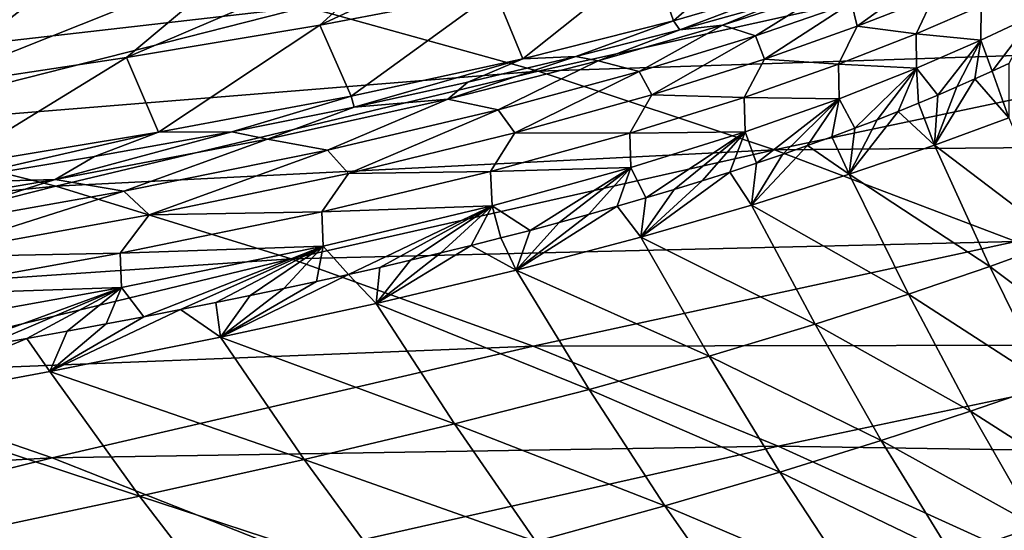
# Model space of a CAD drawing. Header units: metres. Extents: x -92 to 264, y -100 to 50.
# Tile 507 of 656: x 176.84 to 183.11, y 14.53 to 17.78. Entities that reach past the tile are written whole.
import ezdxf

# ---------------------------------------------------------------- set-up
doc = ezdxf.new("R2010")
doc.units = ezdxf.units.M
doc.layers.add('solid_21062050_01', color=7, linetype='CONTINUOUS')

msp = doc.modelspace()

# ---------------------------------------------------------------- linework, layer by layer
at = {"layer": 'solid_21062050_01'}
for points in [[(180.486679, 18.559107, 107.990074), (179.86879, 17.963303, 107.999245), (178.74971, 17.749548, 110.023933)], [(179.424744, 18.357912, 110.006332), (180.486679, 18.559107, 107.990074), (178.74971, 17.749548, 110.023933)], [(177.201767, 18.179844, 138.905563), (175.743607, 18.386915, 135.319931), (172.708771, 17.50301, 136.354462)], [(180.862228, 18.186615, 105.748924), (181.734528, 18.416691, 103.256172), (181.003952, 17.777075, 103.870605)], [(181.734528, 18.416691, 103.256172), (181.838104, 18.020044, 101.113655), (181.003952, 17.777075, 103.870605)], [(179.424744, 18.357912, 110.006332), (178.74971, 17.749548, 110.023933), (177.518845, 17.544201, 111.853165)], [(178.25943, 18.165266, 111.841354), (179.424744, 18.357912, 110.006332), (177.518845, 17.544201, 111.853165)], [(177.201767, 18.179844, 138.905563), (172.708771, 17.50301, 136.354462), (174.154846, 17.350098, 139.945007)], [(177.201767, 18.179844, 138.905563), (174.154846, 17.350098, 139.945007), (178.664383, 17.867188, 142.449448)], [(178.25943, 18.165266, 111.841354), (177.518845, 17.544201, 111.853165), (176.198196, 17.344358, 113.523064)], [(177.011353, 17.977579, 113.531403), (178.25943, 18.165266, 111.841354), (176.198196, 17.344358, 113.523064)], [(178.664383, 17.867188, 142.449448), (180.142746, 17.456711, 145.990952), (183.239975, 18.145252, 144.921967)], [(179.86879, 17.963303, 107.999245), (180.862228, 18.186615, 105.748924), (180.043777, 17.534578, 106.358727)], [(180.862228, 18.186615, 105.748924), (181.003952, 17.777075, 103.870605), (180.043777, 17.534578, 106.358727)], [(183.239975, 18.145252, 144.921967), (180.142746, 17.456711, 145.990952), (184.745438, 17.606462, 148.477646)], [(182.174835, 17.742353, 98.512985), (182.138931, 17.890663, 99.002708), (182.645157, 18.083452, 96.555016)], [(182.663223, 17.934875, 96.042885), (182.174835, 17.742353, 98.512985), (182.645157, 18.083452, 96.555016)], [(181.044525, 17.720245, 103.510559), (181.003952, 17.777075, 103.870605), (181.838104, 18.020044, 101.113655)], [(181.678635, 17.896357, 101.383667), (181.044525, 17.720245, 103.510559), (181.838104, 18.020044, 101.113655)], [(177.011353, 17.977579, 113.531403), (176.198196, 17.344358, 113.523064), (174.80986, 17.147104, 115.069794)], [(175.701096, 17.791262, 115.112732), (177.011353, 17.977579, 113.531403), (174.80986, 17.147104, 115.069794)], [(178.74971, 17.749548, 110.023933), (179.86879, 17.963303, 107.999245), (178.950699, 17.29702, 108.592178)], [(179.86879, 17.963303, 107.999245), (180.043777, 17.534578, 106.358727), (178.950699, 17.29702, 108.592178)], [(181.973495, 17.961439, 100.13633), (181.316757, 17.749966, 102.493904), (181.678635, 17.896357, 101.383667)], [(181.527283, 17.681236, 101.421005), (181.316757, 17.749966, 102.493904), (181.973495, 17.961439, 100.13633)], [(182.138931, 17.890663, 99.002708), (181.527283, 17.681236, 101.421005), (181.973495, 17.961439, 100.13633)], [(181.316757, 17.749966, 102.493904), (181.044525, 17.720245, 103.510559), (181.678635, 17.896357, 101.383667)], [(181.583954, 17.533386, 100.954651), (181.527283, 17.681236, 101.421005), (182.138931, 17.890663, 99.002708)], [(182.174835, 17.742353, 98.512985), (181.583954, 17.533386, 100.954651), (182.138931, 17.890663, 99.002708)], [(182.5513, 17.694349, 96.451942), (182.174835, 17.742353, 98.512985), (182.663223, 17.934875, 96.042885)], [(182.964279, 17.872938, 93.985779), (182.5513, 17.694349, 96.451942), (182.663223, 17.934875, 96.042885)], [(174.154846, 17.350098, 139.945007), (175.602753, 17.089226, 143.490372), (178.664383, 17.867188, 142.449448)], [(178.664383, 17.867188, 142.449448), (175.602753, 17.089226, 143.490372), (180.142746, 17.456711, 145.990952)], [(182.962189, 17.65325, 94.025124), (182.5513, 17.694349, 96.451942), (182.964279, 17.872938, 93.985779)], [(183.306595, 17.815777, 91.54789), (182.962189, 17.65325, 94.025124), (182.964279, 17.872938, 93.985779)], [(180.382889, 17.54995, 105.345085), (180.043777, 17.534578, 106.358727), (181.003952, 17.777075, 103.870605)], [(181.044525, 17.720245, 103.510559), (180.382889, 17.54995, 105.345085), (181.003952, 17.777075, 103.870605)], [(183.306595, 17.815777, 91.54789), (183.034378, 17.456869, 93.877625), (182.962189, 17.65325, 94.025124)], [(183.306595, 17.815777, 91.54789), (183.140671, 17.506304, 93.142479), (183.034378, 17.456869, 93.877625)], [(177.518845, 17.544201, 111.853165), (178.74971, 17.749548, 110.023933), (177.722763, 17.067823, 110.588722)], [(178.74971, 17.749548, 110.023933), (178.950699, 17.29702, 108.592178), (177.722763, 17.067823, 110.588722)], [(180.523712, 17.521482, 104.803329), (180.382889, 17.54995, 105.345085), (181.044525, 17.720245, 103.510559)], [(181.316757, 17.749966, 102.493904), (180.523712, 17.521482, 104.803329), (181.044525, 17.720245, 103.510559)], [(180.785721, 17.454126, 103.795967), (180.523712, 17.521482, 104.803329), (181.316757, 17.749966, 102.493904)], [(181.527283, 17.681236, 101.421005), (180.785721, 17.454126, 103.795967), (181.316757, 17.749966, 102.493904)], [(182.05545, 17.500134, 98.897507), (181.583954, 17.533386, 100.954651), (182.174835, 17.742353, 98.512985)], [(182.5513, 17.694349, 96.451942), (182.05545, 17.500134, 98.897507), (182.174835, 17.742353, 98.512985)], [(182.552292, 17.474674, 96.488312), (182.05545, 17.500134, 98.897507), (182.5513, 17.694349, 96.451942)], [(182.962189, 17.65325, 94.025124), (182.552292, 17.474674, 96.488312), (182.5513, 17.694349, 96.451942)], [(180.865967, 17.306643, 103.354721), (180.785721, 17.454126, 103.795967), (181.527283, 17.681236, 101.421005)], [(181.583954, 17.533386, 100.954651), (180.865967, 17.306643, 103.354721), (181.527283, 17.681236, 101.421005)], [(182.962189, 17.65325, 94.025124), (182.689774, 17.30439, 96.018471), (182.552292, 17.474674, 96.488312)], [(182.962189, 17.65325, 94.025124), (182.809113, 17.355902, 95.315529), (182.689774, 17.30439, 96.018471)], [(182.962189, 17.65325, 94.025124), (182.923874, 17.406744, 94.60218), (182.809113, 17.355902, 95.315529)], [(182.962189, 17.65325, 94.025124), (183.034378, 17.456869, 93.877625), (182.923874, 17.406744, 94.60218)], [(180.142746, 17.456711, 145.990952), (181.64827, 16.955467, 149.569519), (184.745438, 17.606462, 148.477646)], [(184.745438, 17.606462, 148.477646), (181.64827, 16.955467, 149.569519), (186.26944, 16.995678, 152.063126)], [(176.198196, 17.344358, 113.523064), (177.518845, 17.544201, 111.853165), (176.378784, 16.845966, 112.381523)], [(177.518845, 17.544201, 111.853165), (177.722763, 17.067823, 110.588722), (176.378784, 16.845966, 112.381523)], [(178.96962, 17.226318, 108.386101), (178.950699, 17.29702, 108.592178), (180.043777, 17.534578, 106.358727)], [(179.694626, 17.38555, 106.948212), (178.96962, 17.226318, 108.386101), (180.043777, 17.534578, 106.358727)], [(179.566803, 17.277943, 107.042542), (179.694626, 17.38555, 106.948212), (180.382889, 17.54995, 105.345085)], [(180.523712, 17.521482, 104.803329), (179.566803, 17.277943, 107.042542), (180.382889, 17.54995, 105.345085)], [(179.886505, 17.210474, 106.107597), (179.566803, 17.277943, 107.042542), (180.523712, 17.521482, 104.803329)], [(180.382889, 17.54995, 105.345085), (179.694626, 17.38555, 106.948212), (180.043777, 17.534578, 106.358727)], [(180.785721, 17.454126, 103.795967), (179.886505, 17.210474, 106.107597), (180.523712, 17.521482, 104.803329)], [(181.454926, 17.289566, 101.31308), (180.865967, 17.306643, 103.354721), (181.583954, 17.533386, 100.954651)], [(182.05545, 17.500134, 98.897507), (181.454926, 17.289566, 101.31308), (181.583954, 17.533386, 100.954651)], [(183.034378, 17.456869, 93.877625), (183.140671, 17.506304, 93.142479), (183.141495, 17.159575, 93.887085)], [(175.602753, 17.089226, 143.490372), (177.068634, 16.724937, 147.03862), (180.142746, 17.456711, 145.990952)], [(180.142746, 17.456711, 145.990952), (177.068634, 16.724937, 147.03862), (181.64827, 16.955467, 149.569519)], [(179.992996, 17.062956, 105.693954), (179.886505, 17.210474, 106.107597), (180.785721, 17.454126, 103.795967)], [(180.865967, 17.306643, 103.354721), (179.992996, 17.062956, 105.693954), (180.785721, 17.454126, 103.795967)], [(182.059296, 17.280569, 98.931107), (181.454926, 17.289566, 101.31308), (182.05545, 17.500134, 98.897507)], [(182.552292, 17.474674, 96.488312), (182.059296, 17.280569, 98.931107), (182.05545, 17.500134, 98.897507)], [(182.552292, 17.474674, 96.488312), (182.160583, 17.092529, 98.733162), (182.059296, 17.280569, 98.931107)], [(182.552292, 17.474674, 96.488312), (182.301193, 17.146397, 98.068695), (182.160583, 17.092529, 98.733162)], [(182.552292, 17.474674, 96.488312), (182.435959, 17.199614, 97.395439), (182.301193, 17.146397, 98.068695)], [(182.552292, 17.474674, 96.488312), (182.56543, 17.25227, 96.711967), (182.435959, 17.199614, 97.395439)], [(182.552292, 17.474674, 96.488312), (182.689774, 17.30439, 96.018471), (182.56543, 17.25227, 96.711967)], [(182.923874, 17.406744, 94.60218), (183.034378, 17.456869, 93.877625), (183.141495, 17.159575, 93.887085)], [(179.566803, 17.277943, 107.042542), (178.96962, 17.226318, 108.386101), (179.694626, 17.38555, 106.948212)], [(182.923874, 17.406744, 94.60218), (183.141495, 17.159575, 93.887085), (182.668045, 16.985699, 96.718437)], [(182.809113, 17.355902, 95.315529), (182.923874, 17.406744, 94.60218), (182.668045, 16.985699, 96.718437)], [(182.689774, 17.30439, 96.018471), (182.809113, 17.355902, 95.315529), (182.668045, 16.985699, 96.718437)], [(178.189499, 17.070736, 109.715752), (177.722763, 17.067823, 110.588722), (178.950699, 17.29702, 108.592178)], [(178.96962, 17.226318, 108.386101), (178.189499, 17.070736, 109.715752), (178.950699, 17.29702, 108.592178)], [(179.566803, 17.277943, 107.042542), (178.418076, 17.024452, 109.18158), (178.96962, 17.226318, 108.386101)], [(178.798828, 16.954304, 108.326996), (178.418076, 17.024452, 109.18158), (179.566803, 17.277943, 107.042542)], [(179.886505, 17.210474, 106.107597), (178.798828, 16.954304, 108.326996), (179.566803, 17.277943, 107.042542)], [(180.725143, 17.061592, 103.685089), (179.992996, 17.062956, 105.693954), (180.865967, 17.306643, 103.354721)], [(181.454926, 17.289566, 101.31308), (180.725143, 17.061592, 103.685089), (180.865967, 17.306643, 103.354721)], [(181.461304, 17.070175, 101.343987), (180.725143, 17.061592, 103.685089), (181.454926, 17.289566, 101.31308)], [(182.059296, 17.280569, 98.931107), (181.461304, 17.070175, 101.343987), (181.454926, 17.289566, 101.31308)], [(182.059296, 17.280569, 98.931107), (181.533112, 16.870359, 101.30703), (181.461304, 17.070175, 101.343987)], [(182.059296, 17.280569, 98.931107), (181.698349, 16.926298, 100.683601), (181.533112, 16.870359, 101.30703)], [(182.059296, 17.280569, 98.931107), (181.858948, 16.982315, 100.042816), (181.698349, 16.926298, 100.683601)], [(182.059296, 17.280569, 98.931107), (182.013397, 17.037874, 99.390739), (181.858948, 16.982315, 100.042816)], [(182.059296, 17.280569, 98.931107), (182.160583, 17.092529, 98.733162), (182.013397, 17.037874, 99.390739)], [(182.56543, 17.25227, 96.711967), (182.689774, 17.30439, 96.018471), (182.668045, 16.985699, 96.718437)], [(178.418076, 17.024452, 109.18158), (178.189499, 17.070736, 109.715752), (178.96962, 17.226318, 108.386101)], [(178.93367, 16.805834, 107.944489), (178.798828, 16.954304, 108.326996), (179.886505, 17.210474, 106.107597)], [(179.992996, 17.062956, 105.693954), (178.93367, 16.805834, 107.944489), (179.886505, 17.210474, 106.107597)], [(182.435959, 17.199614, 97.395439), (182.668045, 16.985699, 96.718437), (182.124176, 16.799582, 99.345337)], [(182.301193, 17.146397, 98.068695), (182.435959, 17.199614, 97.395439), (182.124176, 16.799582, 99.345337)], [(182.435959, 17.199614, 97.395439), (182.56543, 17.25227, 96.711967), (182.668045, 16.985699, 96.718437)], [(182.160583, 17.092529, 98.733162), (182.301193, 17.146397, 98.068695), (182.124176, 16.799582, 99.345337)], [(182.668045, 16.985699, 96.718437), (183.141495, 17.159575, 93.887085), (183.471329, 16.376001, 93.726944)], [(175.602753, 17.089226, 143.490372), (172.564972, 16.27212, 144.507034), (177.068634, 16.724937, 147.03862)], [(176.309799, 16.745602, 112.313301), (176.378784, 16.845966, 112.381523), (177.722763, 17.067823, 110.588722)], [(177.315094, 16.912039, 111.009674), (176.309799, 16.745602, 112.313301), (177.722763, 17.067823, 110.588722)], [(177.064529, 16.766689, 111.194313), (177.315094, 16.912039, 111.009674), (178.189499, 17.070736, 109.715752)], [(178.418076, 17.024452, 109.18158), (177.064529, 16.766689, 111.194313), (178.189499, 17.070736, 109.715752)], [(178.189499, 17.070736, 109.715752), (177.315094, 16.912039, 111.009674), (177.722763, 17.067823, 110.588722)], [(181.461304, 17.070175, 101.343987), (180.733521, 16.842436, 103.713554), (180.725143, 17.061592, 103.685089)], [(181.461304, 17.070175, 101.343987), (180.82782, 16.648905, 103.62944), (180.733521, 16.842436, 103.713554)], [(181.461304, 17.070175, 101.343987), (181.007919, 16.703005, 103.082436), (180.82782, 16.648905, 103.62944)], [(181.461304, 17.070175, 101.343987), (181.186844, 16.758347, 102.509613), (181.007919, 16.703005, 103.082436)], [(181.461304, 17.070175, 101.343987), (181.36264, 16.81436, 101.915596), (181.186844, 16.758347, 102.509613)], [(181.461304, 17.070175, 101.343987), (181.533112, 16.870359, 101.30703), (181.36264, 16.81436, 101.915596)], [(182.013397, 17.037874, 99.390739), (182.160583, 17.092529, 98.733162), (182.124176, 16.799582, 99.345337)], [(177.500778, 16.691969, 110.424309), (177.064529, 16.766689, 111.194313), (178.418076, 17.024452, 109.18158)], [(178.798828, 16.954304, 108.326996), (177.500778, 16.691969, 110.424309), (178.418076, 17.024452, 109.18158)], [(179.838226, 16.817345, 105.993759), (178.93367, 16.805834, 107.944489), (179.992996, 17.062956, 105.693954)], [(180.725143, 17.061592, 103.685089), (179.838226, 16.817345, 105.993759), (179.992996, 17.062956, 105.693954)], [(180.733521, 16.842436, 103.713554), (179.838226, 16.817345, 105.993759), (180.725143, 17.061592, 103.685089)], [(181.858948, 16.982315, 100.042816), (182.013397, 17.037874, 99.390739), (182.124176, 16.799582, 99.345337)], [(177.068634, 16.724937, 147.03862), (178.56871, 16.261379, 150.637833), (181.64827, 16.955467, 149.569519)], [(177.662781, 16.541498, 110.075577), (177.500778, 16.691969, 110.424309), (178.798828, 16.954304, 108.326996)], [(178.93367, 16.805834, 107.944489), (177.662781, 16.541498, 110.075577), (178.798828, 16.954304, 108.326996)], [(181.64827, 16.955467, 149.569519), (178.56871, 16.261379, 150.637833), (183.185974, 16.371233, 153.207291)], [(181.858948, 16.982315, 100.042816), (182.124176, 16.799582, 99.345337), (181.502487, 16.603367, 101.77095)], [(181.698349, 16.926298, 100.683601), (181.858948, 16.982315, 100.042816), (181.502487, 16.603367, 101.77095)], [(181.64827, 16.955467, 149.569519), (183.185974, 16.371233, 153.207291), (186.26944, 16.995678, 152.063126)], [(182.124176, 16.799582, 99.345337), (182.668045, 16.985699, 96.718437), (183.020218, 16.213383, 96.544815)], [(182.668045, 16.985699, 96.718437), (183.471329, 16.376001, 93.726944), (183.020218, 16.213383, 96.544815)], [(177.064529, 16.766689, 111.194313), (176.309799, 16.745602, 112.313301), (177.315094, 16.912039, 111.009674)], [(181.533112, 16.870359, 101.30703), (181.698349, 16.926298, 100.683601), (181.502487, 16.603367, 101.77095)], [(179.838226, 16.817345, 105.993759), (178.762955, 16.560648, 108.211014), (178.93367, 16.805834, 107.944489)], [(179.84787, 16.598457, 106.020134), (178.762955, 16.560648, 108.211014), (179.838226, 16.817345, 105.993759)], [(180.733521, 16.842436, 103.713554), (179.84787, 16.598457, 106.020134), (179.838226, 16.817345, 105.993759)], [(180.733521, 16.842436, 103.713554), (180.09053, 16.442863, 105.607689), (179.84787, 16.598457, 106.020134)], [(180.733521, 16.842436, 103.713554), (180.276749, 16.492737, 105.143417), (180.09053, 16.442863, 105.607689)], [(180.733521, 16.842436, 103.713554), (180.462128, 16.543793, 104.658806), (180.276749, 16.492737, 105.143417)], [(180.733521, 16.842436, 103.713554), (180.645889, 16.595852, 104.154404), (180.462128, 16.543793, 104.658806)], [(180.733521, 16.842436, 103.713554), (180.82782, 16.648905, 103.62944), (180.645889, 16.595852, 104.154404)], [(181.36264, 16.81436, 101.915596), (181.533112, 16.870359, 101.30703), (181.502487, 16.603367, 101.77095)], [(177.064529, 16.766689, 111.194313), (175.522141, 16.502451, 113.067535), (176.309799, 16.745602, 112.313301)], [(175.997696, 16.424223, 112.380783), (175.522141, 16.502451, 113.067535), (177.064529, 16.766689, 111.194313)], [(177.500778, 16.691969, 110.424309), (175.997696, 16.424223, 112.380783), (177.064529, 16.766689, 111.194313)], [(178.762955, 16.560648, 108.211014), (177.662781, 16.541498, 110.075577), (178.93367, 16.805834, 107.944489)], [(181.36264, 16.81436, 101.915596), (181.502487, 16.603367, 101.77095), (180.796738, 16.399284, 104.005074)], [(181.186844, 16.758347, 102.509613), (181.36264, 16.81436, 101.915596), (180.796738, 16.399284, 104.005074)], [(181.007919, 16.703005, 103.082436), (181.186844, 16.758347, 102.509613), (180.796738, 16.399284, 104.005074)], [(181.502487, 16.603367, 101.77095), (182.124176, 16.799582, 99.345337), (182.501251, 16.035656, 99.163368)], [(182.124176, 16.799582, 99.345337), (183.020218, 16.213383, 96.544815), (182.501251, 16.035656, 99.163368)], [(172.564972, 16.27212, 144.507034), (174.017822, 15.950504, 148.065933), (177.068634, 16.724937, 147.03862)], [(177.068634, 16.724937, 147.03862), (174.017822, 15.950504, 148.065933), (178.56871, 16.261379, 150.637833)], [(176.181061, 16.271976, 112.066345), (175.997696, 16.424223, 112.380783), (177.500778, 16.691969, 110.424309)], [(177.662781, 16.541498, 110.075577), (176.181061, 16.271976, 112.066345), (177.500778, 16.691969, 110.424309)], [(180.82782, 16.648905, 103.62944), (181.007919, 16.703005, 103.082436), (180.796738, 16.399284, 104.005074)], [(180.645889, 16.595852, 104.154404), (180.82782, 16.648905, 103.62944), (180.796738, 16.399284, 104.005074)], [(179.84787, 16.598457, 106.020134), (178.772751, 16.341984, 108.235977), (178.762955, 16.560648, 108.211014)], [(179.84787, 16.598457, 106.020134), (178.932938, 16.161682, 108.077499), (178.772751, 16.341984, 108.235977)], [(179.84787, 16.598457, 106.020134), (179.13324, 16.207067, 107.69442), (178.932938, 16.161682, 108.077499)], [(179.84787, 16.598457, 106.020134), (179.329071, 16.252684, 107.303635), (179.13324, 16.207067, 107.69442)], [(179.84787, 16.598457, 106.020134), (179.522202, 16.298937, 106.901352), (179.329071, 16.252684, 107.303635)], [(179.84787, 16.598457, 106.020134), (179.713989, 16.346176, 106.484016), (179.522202, 16.298937, 106.901352)], [(179.84787, 16.598457, 106.020134), (179.903275, 16.394106, 106.053421), (179.713989, 16.346176, 106.484016)], [(179.84787, 16.598457, 106.020134), (180.09053, 16.442863, 105.607689), (179.903275, 16.394106, 106.053421)], [(180.645889, 16.595852, 104.154404), (180.796738, 16.399284, 104.005074), (180.00087, 16.189575, 106.058571)], [(180.462128, 16.543793, 104.658806), (180.645889, 16.595852, 104.154404), (180.00087, 16.189575, 106.058571)], [(180.796738, 16.399284, 104.005074), (181.502487, 16.603367, 101.77095), (181.906906, 15.844597, 101.586571)], [(181.502487, 16.603367, 101.77095), (182.501251, 16.035656, 99.163368), (181.906906, 15.844597, 101.586571)], [(177.477341, 16.297562, 110.307854), (176.181061, 16.271976, 112.066345), (177.662781, 16.541498, 110.075577)], [(178.762955, 16.560648, 108.211014), (177.477341, 16.297562, 110.307854), (177.662781, 16.541498, 110.075577)], [(178.772751, 16.341984, 108.235977), (177.477341, 16.297562, 110.307854), (178.762955, 16.560648, 108.211014)], [(180.276749, 16.492737, 105.143417), (180.462128, 16.543793, 104.658806), (180.00087, 16.189575, 106.058571)], [(179.903275, 16.394106, 106.053421), (180.09053, 16.442863, 105.607689), (180.00087, 16.189575, 106.058571)], [(180.09053, 16.442863, 105.607689), (180.276749, 16.492737, 105.143417), (180.00087, 16.189575, 106.058571)], [(179.713989, 16.346176, 106.484016), (179.903275, 16.394106, 106.053421), (180.00087, 16.189575, 106.058571)], [(180.00087, 16.189575, 106.058571), (180.796738, 16.399284, 104.005074), (181.230759, 15.642047, 103.824608)], [(180.796738, 16.399284, 104.005074), (181.906906, 15.844597, 101.586571), (181.230759, 15.642047, 103.824608)], [(178.772751, 16.341984, 108.235977), (177.486786, 16.079079, 110.332191), (177.477341, 16.297562, 110.307854)], [(178.772751, 16.341984, 108.235977), (177.629837, 15.892844, 110.239952), (177.486786, 16.079079, 110.332191)], [(178.772751, 16.341984, 108.235977), (177.862167, 15.937847, 109.889755), (177.629837, 15.892844, 110.239952)], [(178.772751, 16.341984, 108.235977), (178.087692, 15.982582, 109.536728), (177.862167, 15.937847, 109.889755)], [(178.772751, 16.341984, 108.235977), (178.307755, 16.027393, 109.178688), (178.087692, 15.982582, 109.536728)], [(178.772751, 16.341984, 108.235977), (178.521133, 16.072029, 108.817635), (178.307755, 16.027393, 109.178688)], [(178.772751, 16.341984, 108.235977), (178.728912, 16.116673, 108.451721), (178.521133, 16.072029, 108.817635)], [(178.56871, 16.261379, 150.637833), (180.110687, 15.704626, 154.314468), (183.185974, 16.371233, 153.207291)], [(178.772751, 16.341984, 108.235977), (178.932938, 16.161682, 108.077499), (178.728912, 16.116673, 108.451721)], [(179.713989, 16.346176, 106.484016), (180.00087, 16.189575, 106.058571), (179.108826, 15.97648, 107.942299)], [(179.522202, 16.298937, 106.901352), (179.713989, 16.346176, 106.484016), (179.108826, 15.97648, 107.942299)], [(183.185974, 16.371233, 153.207291), (180.110687, 15.704626, 154.314468), (184.738113, 15.71434, 156.864929)], [(183.020218, 16.213383, 96.544815), (183.471329, 16.376001, 93.726944), (183.821625, 15.612925, 93.562141)], [(174.017822, 15.950504, 148.065933), (175.508194, 15.523167, 151.681671), (178.56871, 16.261379, 150.637833)], [(178.56871, 16.261379, 150.637833), (175.508194, 15.523167, 151.681671), (180.110687, 15.704626, 154.314468)], [(177.477341, 16.297562, 110.307854), (175.986877, 16.028782, 112.265823), (176.181061, 16.271976, 112.066345)], [(177.486786, 16.079079, 110.332191), (175.986877, 16.028782, 112.265823), (177.477341, 16.297562, 110.307854)], [(179.329071, 16.252684, 107.303635), (179.522202, 16.298937, 106.901352), (179.108826, 15.97648, 107.942299)], [(179.13324, 16.207067, 107.69442), (179.329071, 16.252684, 107.303635), (179.108826, 15.97648, 107.942299)], [(178.932938, 16.161682, 108.077499), (179.13324, 16.207067, 107.69442), (179.108826, 15.97648, 107.942299)], [(179.108826, 15.97648, 107.942299), (180.00087, 16.189575, 106.058571), (180.466599, 15.429858, 105.88868)], [(180.00087, 16.189575, 106.058571), (181.230759, 15.642047, 103.824608), (180.466599, 15.429858, 105.88868)], [(182.501251, 16.035656, 99.163368), (183.020218, 16.213383, 96.544815), (183.391525, 15.460595, 96.366135)], [(183.020218, 16.213383, 96.544815), (183.821625, 15.612925, 93.562141), (183.391525, 15.460595, 96.366135)], [(178.932938, 16.161682, 108.077499), (179.108826, 15.97648, 107.942299), (178.117004, 15.761688, 109.668846)], [(178.728912, 16.116673, 108.451721), (178.932938, 16.161682, 108.077499), (178.117004, 15.761688, 109.668846)], [(177.486786, 16.079079, 110.332191), (175.99678, 15.810442, 112.290146), (175.986877, 16.028782, 112.265823)], [(177.486786, 16.079079, 110.332191), (176.339066, 15.657841, 111.981506), (175.99678, 15.810442, 112.290146)], [(177.486786, 16.079079, 110.332191), (176.616806, 15.706718, 111.632118), (176.339066, 15.657841, 111.981506)], [(177.486786, 16.079079, 110.332191), (176.883667, 15.754403, 111.284409), (176.616806, 15.706718, 111.632118)], [(177.486786, 16.079079, 110.332191), (177.140472, 15.801072, 110.937691), (176.883667, 15.754403, 111.284409)], [(177.486786, 16.079079, 110.332191), (177.389053, 15.847184, 110.589676), (177.140472, 15.801072, 110.937691)], [(177.486786, 16.079079, 110.332191), (177.629837, 15.892844, 110.239952), (177.389053, 15.847184, 110.589676)], [(178.521133, 16.072029, 108.817635), (178.728912, 16.116673, 108.451721), (178.117004, 15.761688, 109.668846)], [(178.307755, 16.027393, 109.178688), (178.521133, 16.072029, 108.817635), (178.117004, 15.761688, 109.668846)], [(178.087692, 15.982582, 109.536728), (178.307755, 16.027393, 109.178688), (178.117004, 15.761688, 109.668846)], [(181.906906, 15.844597, 101.586571), (182.501251, 16.035656, 99.163368), (182.896423, 15.29055, 98.976151)], [(182.501251, 16.035656, 99.163368), (183.391525, 15.460595, 96.366135), (182.896423, 15.29055, 98.976151)], [(177.862167, 15.937847, 109.889755), (178.117004, 15.761688, 109.668846), (177.030914, 15.544844, 111.257233)], [(177.629837, 15.892844, 110.239952), (177.862167, 15.937847, 109.889755), (177.030914, 15.544844, 111.257233)], [(177.862167, 15.937847, 109.889755), (178.087692, 15.982582, 109.536728), (178.117004, 15.761688, 109.668846)], [(178.117004, 15.761688, 109.668846), (179.108826, 15.97648, 107.942299), (179.6082, 15.209881, 107.789986)], [(179.108826, 15.97648, 107.942299), (180.466599, 15.429858, 105.88868), (179.6082, 15.209881, 107.789986)], [(177.389053, 15.847184, 110.589676), (177.629837, 15.892844, 110.239952), (177.030914, 15.544844, 111.257233)], [(177.140472, 15.801072, 110.937691), (177.389053, 15.847184, 110.589676), (177.030914, 15.544844, 111.257233)], [(181.230759, 15.642047, 103.824608), (181.906906, 15.844597, 101.586571), (182.328781, 15.104188, 101.39695)], [(181.906906, 15.844597, 101.586571), (182.896423, 15.29055, 98.976151), (182.328781, 15.104188, 101.39695)], [(176.883667, 15.754403, 111.284409), (177.030914, 15.544844, 111.257233), (175.858185, 15.325109, 112.727982)], [(176.616806, 15.706718, 111.632118), (176.883667, 15.754403, 111.284409), (175.858185, 15.325109, 112.727982)], [(176.883667, 15.754403, 111.284409), (177.140472, 15.801072, 110.937691), (177.030914, 15.544844, 111.257233)], [(177.030914, 15.544844, 111.257233), (178.117004, 15.761688, 109.668846), (178.651672, 14.98343, 109.541359)], [(178.117004, 15.761688, 109.668846), (179.6082, 15.209881, 107.789986), (178.651672, 14.98343, 109.541359)], [(175.508194, 15.523167, 151.681671), (177.045349, 14.994247, 155.381348), (180.110687, 15.704626, 154.314468)], [(180.110687, 15.704626, 154.314468), (177.045349, 14.994247, 155.381348), (181.672211, 15.067578, 158.018448)], [(180.110687, 15.704626, 154.314468), (181.672211, 15.067578, 158.018448), (184.738113, 15.71434, 156.864929)], [(184.738113, 15.71434, 156.864929), (181.672211, 15.067578, 158.018448), (186.281982, 14.995688, 160.489563)], [(180.466599, 15.429858, 105.88868), (181.230759, 15.642047, 103.824608), (181.682114, 14.902954, 103.639114)], [(181.230759, 15.642047, 103.824608), (182.328781, 15.104188, 101.39695), (181.682114, 14.902954, 103.639114)], [(175.508194, 15.523167, 151.681671), (172.468262, 14.739789, 152.700226), (177.045349, 14.994247, 155.381348)], [(175.858185, 15.325109, 112.727982), (177.030914, 15.544844, 111.257233), (177.601822, 14.749818, 111.161751)], [(177.030914, 15.544844, 111.257233), (178.651672, 14.98343, 109.541359), (177.601822, 14.749818, 111.161751)], [(182.896423, 15.29055, 98.976151), (183.391525, 15.460595, 96.366135), (183.790024, 14.72146, 96.185898)], [(179.6082, 15.209881, 107.789986), (180.466599, 15.429858, 105.88868), (180.950119, 14.688302, 105.71418)], [(180.466599, 15.429858, 105.88868), (181.682114, 14.902954, 103.639114), (180.950119, 14.688302, 105.71418)], [(175.858185, 15.325109, 112.727982), (177.601822, 14.749818, 111.161751), (176.465515, 14.507895, 112.671539)], [(182.328781, 15.104188, 101.39695), (182.896423, 15.29055, 98.976151), (183.318604, 14.557711, 98.787399)], [(182.896423, 15.29055, 98.976151), (183.790024, 14.72146, 96.185898), (183.318604, 14.557711, 98.787399)], [(178.651672, 14.98343, 109.541359), (179.6082, 15.209881, 107.789986), (180.126526, 14.461683, 107.633659)], [(179.6082, 15.209881, 107.789986), (180.950119, 14.688302, 105.71418), (180.126526, 14.461683, 107.633659)], [(177.045349, 14.994247, 155.381348), (178.605347, 14.37777, 159.110275), (181.672211, 15.067578, 158.018448)], [(181.672211, 15.067578, 158.018448), (178.605347, 14.37777, 159.110275), (183.224304, 14.364645, 161.682724)], [(181.672211, 15.067578, 158.018448), (183.224304, 14.364645, 161.682724), (186.281982, 14.995688, 160.489563)], [(181.682114, 14.902954, 103.639114), (182.328781, 15.104188, 101.39695), (182.777573, 14.375124, 101.205925)], [(182.328781, 15.104188, 101.39695), (183.318604, 14.557711, 98.787399), (182.777573, 14.375124, 101.205925)], [(172.468262, 14.739789, 152.700226), (173.993134, 14.237987, 156.406845), (177.045349, 14.994247, 155.381348)], [(177.045349, 14.994247, 155.381348), (173.993134, 14.237987, 156.406845), (178.605347, 14.37777, 159.110275)], [(177.601822, 14.749818, 111.161751), (178.651672, 14.98343, 109.541359), (179.20726, 14.224028, 109.410637)], [(178.651672, 14.98343, 109.541359), (180.126526, 14.461683, 107.633659), (179.20726, 14.224028, 109.410637)], [(180.950119, 14.688302, 105.71418), (181.682114, 14.902954, 103.639114), (182.160416, 14.174799, 103.452431)], [(181.682114, 14.902954, 103.639114), (182.777573, 14.375124, 101.205925), (182.160416, 14.174799, 103.452431)], [(176.465515, 14.507895, 112.671539), (177.601822, 14.749818, 111.161751), (178.196472, 13.974317, 111.063972)], [(177.601822, 14.749818, 111.161751), (179.20726, 14.224028, 109.410637), (178.196472, 13.974317, 111.063972)], [(180.126526, 14.461683, 107.633659), (180.950119, 14.688302, 105.71418), (181.460831, 13.957839, 105.538757)], [(180.950119, 14.688302, 105.71418), (182.160416, 14.174799, 103.452431), (181.460831, 13.957839, 105.538757)], [(182.777573, 14.375124, 101.205925), (183.318604, 14.557711, 98.787399), (183.770538, 13.836451, 98.59893)]]:
    msp.add_3dface(points, dxfattribs=at)

doc.saveas('drawing.dxf')
